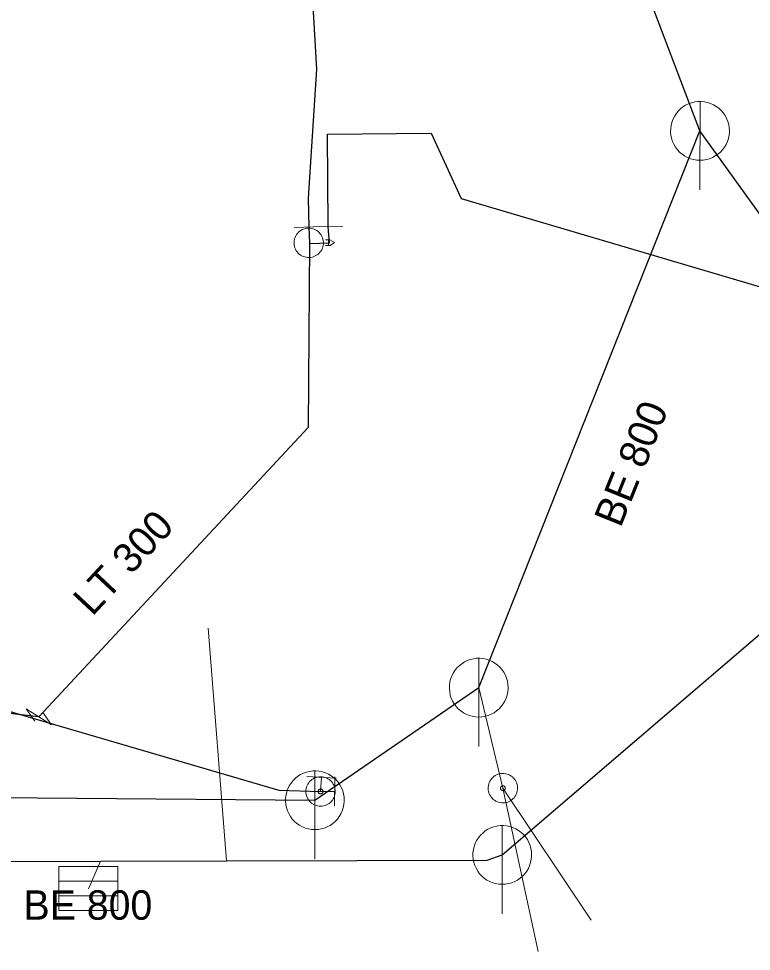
# Model space of a CAD drawing. Extents: x -659250 to -657316, y -997555 to -993684.
# Drawn here: x -658622.55 to -658597.61, y -994989.53 to -994957.8 of the extents above; entities that cross this region are included whole.
import ezdxf

# ---------------------------------------------------------------- set-up
doc = ezdxf.new("R2010")
doc.units = 0
doc.header["$LTSCALE"] = 0.4
doc.layers.add('1', color=7, linetype='Continuous')
for name, color, linetype, lineweight in [('11', 7, 'Continuous', 13), ('14', 7, 'Continuous', 25), ('17', 7, 'Continuous', 25), ('22', 7, 'Continuous', 13), ('23', 7, 'Continuous', 13), ('31', 7, 'Continuous', 13), ('34', 7, 'Continuous', 13), ('47', 7, 'Continuous', 13)]:
    doc.layers.add(name, color=color, linetype=linetype, lineweight=lineweight)

msp = doc.modelspace()

# ---------------------------------------------------------------- linework, layer by layer
at = {"layer": '11'}
for p, q in [((-658616.1, -994978.539), (-658615.48, -994986.449)), ((-658606.07, -994983.98), (-658606.89, -994980.559)), ((-658604.87, -994989.53), (-658606.07, -994983.98)), ((-658603.059, -994988.469), (-658606.07, -994983.98)), ((-658620.17, -994987.399), (-658619.77, -994986.46))]:
    msp.add_line(p, q, dxfattribs=at)
at = {"layer": '14'}
for p, q in [((-658599.358, -994961.62), (-658612.1, -994928.25)), ((-658606.89, -994980.559), (-658599.358, -994961.62)), ((-658585.629, -994980.75), (-658599.358, -994961.62)), ((-658612.469, -994984.39), (-658606.89, -994980.559)), ((-658635.789, -994984.199), (-658612.469, -994984.39))]:
    msp.add_line(p, q, dxfattribs=at)
at = {"layer": '14', "lineweight": 13}
for q in [(-658612.243, -994983.609), (-658611.798, -994984.095)]:
    msp.add_line((-658612.274, -994984.09), q, dxfattribs=at)
at = {"layer": '14'}
for points in [[(-658606.09, -994986.25), (-658583.09, -994966.559), (-658581.34, -994965.059), (-658577.399, -994961.77)], [(-658632.19, -994986.489), (-658631.239, -994986.489), (-658619.77, -994986.46), (-658615.48, -994986.449), (-658606.6, -994986.43), (-658606.09, -994986.25)]]:
    msp.add_lwpolyline(points, dxfattribs=at)
at = {"layer": '17'}
for p, q in [((-658612.672, -994964.891), (-658612.655, -994965.451)), ((-658621.864, -994981.554), (-658636.188, -994979.923))]:
    msp.add_line(p, q, dxfattribs=at)
for points in [[(-658618.794, -994858.837), (-658608.969, -994897.638), (-658614.487, -994923.807), (-658612.41, -994959.517), (-658612.699, -994963.907), (-658612.672, -994964.891)], [(-658612.012, -994964.873), (-658612.035, -994961.728), (-658608.511, -994961.693), (-658607.489, -994963.921), (-658580.287, -994971.949), (-658570.969, -994987.896)], [(-658612.655, -994965.451), (-658611.969, -994965.432), (-658612.012, -994964.873)], [(-658612.655, -994965.451), (-658612.702, -994971.715), (-658621.864, -994981.554)], [(-658706.866, -994979.912), (-658705.346, -994979.642), (-658677.234, -994971.061), (-658634.103, -994978.081), (-658613.691, -994984.042), (-658612.274, -994984.09)]]:
    msp.add_lwpolyline(points, dxfattribs=at)
at = {"layer": '22'}
for p, q in [((-658599.358, -994963.62), (-658599.357, -994960.62)), ((-658606.89, -994982.559), (-658606.889, -994979.559)), ((-658612.469, -994986.39), (-658612.468, -994983.39)), ((-658606.09, -994988.25), (-658606.089, -994985.25)), ((-658621.181, -994987.142), (-658619.181, -994987.142)), ((-658621.181, -994987.642), (-658619.181, -994987.642))]:
    msp.add_line(p, q, dxfattribs=at)
for points in [[(-658598.358, -994961.62), (-658598.363, -994961.511), (-658598.381, -994961.403), (-658598.411, -994961.297), (-658598.451, -994961.196), (-658598.503, -994961.099), (-658598.565, -994961.009), (-658598.637, -994960.926), (-658598.717, -994960.852), (-658598.805, -994960.786), (-658598.899, -994960.731), (-658598.999, -994960.686), (-658599.104, -994960.653), (-658599.211, -994960.631), (-658599.32, -994960.621), (-658599.43, -994960.623), (-658599.538, -994960.637), (-658599.645, -994960.662), (-658599.748, -994960.699), (-658599.846, -994960.748), (-658599.938, -994960.806), (-658600.024, -994960.875), (-658600.101, -994960.952), (-658600.17, -994961.038), (-658600.229, -994961.13), (-658600.277, -994961.228), (-658600.314, -994961.331), (-658600.34, -994961.438), (-658600.354, -994961.546), (-658600.357, -994961.656), (-658600.347, -994961.765), (-658600.326, -994961.872), (-658600.292, -994961.976), (-658600.248, -994962.076), (-658600.193, -994962.171), (-658600.127, -994962.259), (-658600.053, -994962.339), (-658599.97, -994962.411), (-658599.88, -994962.473), (-658599.784, -994962.525), (-658599.682, -994962.566), (-658599.577, -994962.596), (-658599.469, -994962.614), (-658599.359, -994962.62), (-658599.25, -994962.614), (-658599.142, -994962.596), (-658599.037, -994962.567), (-658598.935, -994962.526), (-658598.838, -994962.474), (-658598.748, -994962.412), (-658598.665, -994962.341), (-658598.59, -994962.261), (-658598.525, -994962.173), (-658598.469, -994962.079), (-658598.425, -994961.979), (-658598.391, -994961.875), (-658598.369, -994961.767), (-658598.359, -994961.658)], [(-658605.89, -994980.559), (-658605.895, -994980.45), (-658605.913, -994980.342), (-658605.943, -994980.236), (-658605.983, -994980.135), (-658606.035, -994980.038), (-658606.097, -994979.948), (-658606.169, -994979.865), (-658606.249, -994979.791), (-658606.337, -994979.725), (-658606.431, -994979.67), (-658606.531, -994979.625), (-658606.636, -994979.592), (-658606.743, -994979.57), (-658606.852, -994979.56), (-658606.962, -994979.562), (-658607.07, -994979.576), (-658607.177, -994979.601), (-658607.28, -994979.638), (-658607.378, -994979.687), (-658607.47, -994979.745), (-658607.556, -994979.814), (-658607.633, -994979.891), (-658607.702, -994979.977), (-658607.761, -994980.069), (-658607.809, -994980.167), (-658607.846, -994980.27), (-658607.872, -994980.377), (-658607.886, -994980.485), (-658607.889, -994980.595), (-658607.879, -994980.704), (-658607.858, -994980.811), (-658607.824, -994980.915), (-658607.78, -994981.015), (-658607.725, -994981.11), (-658607.659, -994981.198), (-658607.585, -994981.278), (-658607.502, -994981.35), (-658607.412, -994981.412), (-658607.316, -994981.464), (-658607.214, -994981.505), (-658607.109, -994981.535), (-658607.001, -994981.553), (-658606.891, -994981.559), (-658606.782, -994981.553), (-658606.674, -994981.535), (-658606.569, -994981.506), (-658606.467, -994981.465), (-658606.37, -994981.413), (-658606.28, -994981.351), (-658606.197, -994981.28), (-658606.122, -994981.2), (-658606.057, -994981.112), (-658606.001, -994981.018), (-658605.957, -994980.918), (-658605.923, -994980.814), (-658605.901, -994980.706), (-658605.891, -994980.597)], [(-658611.469, -994984.39), (-658611.474, -994984.281), (-658611.492, -994984.173), (-658611.522, -994984.067), (-658611.562, -994983.966), (-658611.614, -994983.869), (-658611.676, -994983.779), (-658611.748, -994983.696), (-658611.828, -994983.622), (-658611.916, -994983.556), (-658612.01, -994983.501), (-658612.11, -994983.456), (-658612.215, -994983.423), (-658612.322, -994983.401), (-658612.431, -994983.391), (-658612.541, -994983.393), (-658612.649, -994983.407), (-658612.756, -994983.432), (-658612.859, -994983.469), (-658612.957, -994983.518), (-658613.049, -994983.576), (-658613.135, -994983.645), (-658613.212, -994983.722), (-658613.281, -994983.808), (-658613.34, -994983.9), (-658613.388, -994983.998), (-658613.425, -994984.101), (-658613.451, -994984.208), (-658613.465, -994984.316), (-658613.468, -994984.426), (-658613.458, -994984.535), (-658613.437, -994984.642), (-658613.403, -994984.746), (-658613.359, -994984.846), (-658613.304, -994984.941), (-658613.238, -994985.029), (-658613.164, -994985.109), (-658613.081, -994985.181), (-658612.991, -994985.243), (-658612.895, -994985.295), (-658612.793, -994985.336), (-658612.688, -994985.366), (-658612.58, -994985.384), (-658612.47, -994985.39), (-658612.361, -994985.384), (-658612.253, -994985.366), (-658612.148, -994985.337), (-658612.046, -994985.296), (-658611.949, -994985.244), (-658611.859, -994985.182), (-658611.776, -994985.111), (-658611.701, -994985.031), (-658611.636, -994984.943), (-658611.58, -994984.849), (-658611.536, -994984.749), (-658611.502, -994984.645), (-658611.48, -994984.537), (-658611.47, -994984.428)], [(-658605.09, -994986.25), (-658605.095, -994986.141), (-658605.113, -994986.033), (-658605.143, -994985.927), (-658605.183, -994985.826), (-658605.235, -994985.729), (-658605.297, -994985.639), (-658605.369, -994985.556), (-658605.449, -994985.482), (-658605.537, -994985.416), (-658605.631, -994985.361), (-658605.731, -994985.316), (-658605.836, -994985.283), (-658605.943, -994985.261), (-658606.052, -994985.251), (-658606.162, -994985.253), (-658606.27, -994985.267), (-658606.377, -994985.292), (-658606.48, -994985.329), (-658606.578, -994985.378), (-658606.67, -994985.436), (-658606.756, -994985.505), (-658606.833, -994985.582), (-658606.902, -994985.668), (-658606.961, -994985.76), (-658607.009, -994985.858), (-658607.046, -994985.961), (-658607.072, -994986.068), (-658607.086, -994986.176), (-658607.089, -994986.286), (-658607.079, -994986.395), (-658607.058, -994986.502), (-658607.024, -994986.606), (-658606.98, -994986.706), (-658606.925, -994986.801), (-658606.859, -994986.889), (-658606.785, -994986.969), (-658606.702, -994987.041), (-658606.612, -994987.103), (-658606.516, -994987.155), (-658606.414, -994987.196), (-658606.309, -994987.226), (-658606.201, -994987.244), (-658606.091, -994987.25), (-658605.982, -994987.244), (-658605.874, -994987.226), (-658605.769, -994987.197), (-658605.667, -994987.156), (-658605.57, -994987.104), (-658605.48, -994987.042), (-658605.397, -994986.971), (-658605.322, -994986.891), (-658605.257, -994986.803), (-658605.201, -994986.709), (-658605.157, -994986.609), (-658605.123, -994986.505), (-658605.101, -994986.397), (-658605.091, -994986.288)], [(-658621.181, -994986.642), (-658619.181, -994986.642), (-658619.181, -994988.142), (-658621.181, -994988.142)]]:
    msp.add_lwpolyline(points, close=True, dxfattribs=at)
at = {"layer": '23'}
msp.add_line((-658612.005, -994965.519), (-658612.01, -994965.323), dxfattribs=at)
for points in [[(-658612.209, -994965.254), (-658612.228, -994965.208), (-658612.254, -994965.161), (-658612.286, -994965.118), (-658612.32, -994965.079), (-658612.359, -994965.043), (-658612.4, -994965.011), (-658612.445, -994964.986), (-658612.493, -994964.964), (-658612.542, -994964.947), (-658612.593, -994964.936), (-658612.645, -994964.93), (-658612.697, -994964.928), (-658612.749, -994964.933), (-658612.801, -994964.943), (-658612.852, -994964.959), (-658612.899, -994964.979), (-658612.943, -994965.005), (-658612.986, -994965.035), (-658613.027, -994965.07), (-658613.063, -994965.109), (-658613.093, -994965.15), (-658613.12, -994965.194), (-658613.142, -994965.243), (-658613.16, -994965.291), (-658613.17, -994965.344), (-658613.176, -994965.395), (-658613.177, -994965.447), (-658613.172, -994965.499), (-658613.162, -994965.55), (-658613.147, -994965.601), (-658613.126, -994965.648), (-658613.1, -994965.695), (-658613.071, -994965.737), (-658613.035, -994965.776), (-658612.998, -994965.812), (-658612.956, -994965.843), (-658612.911, -994965.871), (-658612.863, -994965.892), (-658612.813, -994965.909)], [(-658613.093, -994965.15), (-658613.12, -994965.194), (-658613.142, -994965.243), (-658613.16, -994965.291), (-658613.17, -994965.344), (-658613.176, -994965.395), (-658613.177, -994965.447), (-658613.172, -994965.499), (-658613.162, -994965.55), (-658613.147, -994965.601), (-658613.126, -994965.648), (-658613.1, -994965.695), (-658613.071, -994965.737), (-658613.035, -994965.776), (-658612.998, -994965.812), (-658612.956, -994965.843), (-658612.911, -994965.871), (-658612.863, -994965.892), (-658612.813, -994965.909), (-658612.762, -994965.92), (-658612.711, -994965.926), (-658612.659, -994965.928), (-658612.606, -994965.923), (-658612.554, -994965.913), (-658612.506, -994965.897), (-658612.457, -994965.876), (-658612.412, -994965.851), (-658612.369, -994965.82), (-658612.33, -994965.786), (-658612.295, -994965.748), (-658612.263, -994965.706), (-658612.236, -994965.661), (-658612.213, -994965.613), (-658612.197, -994965.563), (-658612.185, -994965.513), (-658612.18, -994965.461), (-658612.178, -994965.409), (-658612.183, -994965.356), (-658612.193, -994965.306), (-658612.209, -994965.254)], [(-658612.659, -994965.928), (-658612.606, -994965.923), (-658612.554, -994965.913), (-658612.506, -994965.897), (-658612.457, -994965.876), (-658612.412, -994965.851), (-658612.369, -994965.82), (-658612.33, -994965.786), (-658612.295, -994965.748), (-658612.263, -994965.706), (-658612.236, -994965.661), (-658612.213, -994965.613), (-658612.197, -994965.563), (-658612.185, -994965.513), (-658612.18, -994965.461), (-658612.178, -994965.409), (-658612.183, -994965.356), (-658612.193, -994965.306), (-658612.209, -994965.254), (-658612.228, -994965.208), (-658612.254, -994965.161), (-658612.286, -994965.118), (-658612.32, -994965.079), (-658612.359, -994965.043), (-658612.4, -994965.011), (-658612.445, -994964.986), (-658612.493, -994964.964), (-658612.542, -994964.947), (-658612.593, -994964.936), (-658612.645, -994964.93), (-658612.697, -994964.928), (-658612.749, -994964.933), (-658612.801, -994964.943), (-658612.852, -994964.959), (-658612.899, -994964.979), (-658612.943, -994965.005), (-658612.986, -994965.035), (-658613.027, -994965.07), (-658613.063, -994965.109), (-658613.093, -994965.15)], [(-658612.107, -994965.325), (-658611.958, -994965.321), (-658611.805, -994965.416), (-658611.953, -994965.517), (-658612.102, -994965.521)], [(-658612.813, -994965.909), (-658612.762, -994965.92), (-658612.711, -994965.926), (-658612.659, -994965.928)]]:
    msp.add_lwpolyline(points, dxfattribs=at)
at = {"layer": '31'}
for points in [[(-658606.186, -994983.493), (-658606.236, -994983.508), (-658606.285, -994983.528), (-658606.33, -994983.553), (-658606.373, -994983.582), (-658606.414, -994983.617), (-658606.45, -994983.655), (-658606.481, -994983.697), (-658606.508, -994983.741), (-658606.531, -994983.788), (-658606.549, -994983.837), (-658606.561, -994983.889), (-658606.567, -994983.94), (-658606.569, -994983.992), (-658606.565, -994984.045), (-658606.556, -994984.096), (-658606.541, -994984.146), (-658606.521, -994984.195), (-658606.495, -994984.241), (-658606.467, -994984.283), (-658606.432, -994984.324), (-658606.394, -994984.36), (-658606.352, -994984.392), (-658606.308, -994984.419), (-658606.261, -994984.442), (-658606.212, -994984.459), (-658606.16, -994984.471), (-658606.108, -994984.478), (-658606.057, -994984.479), (-658606.004, -994984.475), (-658605.953, -994984.466), (-658605.903, -994984.451), (-658605.854, -994984.431), (-658605.808, -994984.406), (-658605.766, -994984.377), (-658605.725, -994984.342), (-658605.689, -994984.305), (-658605.657, -994984.263), (-658605.63, -994984.219), (-658605.607, -994984.171), (-658605.59, -994984.122), (-658605.578, -994984.07), (-658605.57, -994984.019), (-658605.57, -994983.967), (-658605.574, -994983.914), (-658605.583, -994983.863), (-658605.598, -994983.813), (-658605.618, -994983.764), (-658605.643, -994983.719), (-658605.672, -994983.676), (-658605.707, -994983.635), (-658605.744, -994983.599), (-658605.786, -994983.568), (-658605.83, -994983.541), (-658605.878, -994983.518), (-658605.927, -994983.5), (-658605.979, -994983.488), (-658606.03, -994983.481), (-658606.082, -994983.48), (-658606.135, -994983.484)], [(-658606.089, -994983.9), (-658606.097, -994983.902), (-658606.105, -994983.906), (-658606.112, -994983.909), (-658606.119, -994983.914), (-658606.126, -994983.92), (-658606.132, -994983.927), (-658606.137, -994983.933), (-658606.142, -994983.94), (-658606.145, -994983.948), (-658606.148, -994983.956), (-658606.15, -994983.965), (-658606.151, -994983.973), (-658606.151, -994983.982), (-658606.151, -994983.99), (-658606.149, -994983.999), (-658606.147, -994984.007), (-658606.143, -994984.015), (-658606.14, -994984.022), (-658606.135, -994984.029), (-658606.129, -994984.036), (-658606.122, -994984.042), (-658606.116, -994984.047), (-658606.109, -994984.052), (-658606.101, -994984.056), (-658606.093, -994984.058), (-658606.084, -994984.06), (-658606.076, -994984.061), (-658606.067, -994984.061), (-658606.059, -994984.061), (-658606.05, -994984.059), (-658606.042, -994984.057), (-658606.034, -994984.053), (-658606.027, -994984.05), (-658606.02, -994984.045), (-658606.013, -994984.039), (-658606.007, -994984.033), (-658606.002, -994984.026), (-658605.997, -994984.019), (-658605.993, -994984.011), (-658605.991, -994984.003), (-658605.989, -994983.994), (-658605.988, -994983.986), (-658605.988, -994983.977), (-658605.988, -994983.969), (-658605.99, -994983.96), (-658605.992, -994983.952), (-658605.996, -994983.944), (-658605.999, -994983.937), (-658606.004, -994983.93), (-658606.01, -994983.923), (-658606.016, -994983.917), (-658606.023, -994983.912), (-658606.03, -994983.907), (-658606.038, -994983.904), (-658606.046, -994983.901), (-658606.055, -994983.899), (-658606.063, -994983.898), (-658606.072, -994983.898), (-658606.08, -994983.898)]]:
    msp.add_lwpolyline(points, close=True, dxfattribs=at)
at = {"layer": '34'}
for p, q in [((-658612.172, -994964.876), (-658613.171, -994964.904)), ((-658611.512, -994964.858), (-658612.511, -994964.886)), ((-658612.742, -994983.578), (-658611.744, -994983.64)), ((-658611.792, -994983.595), (-658611.804, -994984.594))]:
    msp.add_line(p, q, dxfattribs=at)
at = {"layer": '47'}
msp.add_line((-658622.296, -994981.284), (-658622, -994981.701), dxfattribs=at)
msp.add_lwpolyline([(-658622.296, -994981.284), (-658621.431, -994981.823), (-658621.727, -994981.406)], dxfattribs=at)
for points in [[(-658611.774, -994984.09), (-658611.777, -994984.038), (-658611.785, -994983.985), (-658611.799, -994983.936), (-658611.816, -994983.887), (-658611.841, -994983.84), (-658611.87, -994983.796), (-658611.902, -994983.755), (-658611.94, -994983.718), (-658611.98, -994983.686), (-658612.024, -994983.657), (-658612.071, -994983.632), (-658612.12, -994983.615), (-658612.169, -994983.601), (-658612.222, -994983.593), (-658612.274, -994983.59), (-658612.326, -994983.593), (-658612.378, -994983.601), (-658612.429, -994983.615), (-658612.477, -994983.632), (-658612.524, -994983.657), (-658612.568, -994983.686), (-658612.608, -994983.718), (-658612.646, -994983.755), (-658612.679, -994983.796), (-658612.706, -994983.84), (-658612.731, -994983.887), (-658612.75, -994983.936), (-658612.762, -994983.985), (-658612.771, -994984.038), (-658612.774, -994984.09), (-658612.771, -994984.142), (-658612.762, -994984.194), (-658612.75, -994984.245), (-658612.731, -994984.293), (-658612.706, -994984.34), (-658612.679, -994984.384), (-658612.646, -994984.424), (-658612.608, -994984.462), (-658612.568, -994984.495), (-658612.524, -994984.522), (-658612.477, -994984.547), (-658612.429, -994984.566), (-658612.378, -994984.578), (-658612.326, -994984.587), (-658612.274, -994984.59), (-658612.222, -994984.587), (-658612.169, -994984.578), (-658612.12, -994984.566), (-658612.071, -994984.547), (-658612.024, -994984.522), (-658611.98, -994984.495), (-658611.94, -994984.462), (-658611.902, -994984.424), (-658611.87, -994984.384), (-658611.841, -994984.34), (-658611.816, -994984.293), (-658611.799, -994984.245), (-658611.785, -994984.194), (-658611.777, -994984.142)], [(-658612.191, -994984.09), (-658612.191, -994984.081), (-658612.194, -994984.073), (-658612.196, -994984.065), (-658612.199, -994984.056), (-658612.203, -994984.049), (-658612.208, -994984.042), (-658612.213, -994984.034), (-658612.218, -994984.029), (-658612.226, -994984.024), (-658612.233, -994984.019), (-658612.24, -994984.015), (-658612.249, -994984.012), (-658612.257, -994984.01), (-658612.265, -994984.007), (-658612.274, -994984.007), (-658612.282, -994984.007), (-658612.291, -994984.01), (-658612.299, -994984.012), (-658612.307, -994984.015), (-658612.315, -994984.019), (-658612.321, -994984.024), (-658612.329, -994984.029), (-658612.335, -994984.034), (-658612.341, -994984.042), (-658612.345, -994984.049), (-658612.348, -994984.056), (-658612.352, -994984.065), (-658612.353, -994984.073), (-658612.356, -994984.081), (-658612.356, -994984.09), (-658612.356, -994984.098), (-658612.353, -994984.107), (-658612.352, -994984.115), (-658612.348, -994984.123), (-658612.345, -994984.13), (-658612.341, -994984.137), (-658612.335, -994984.145), (-658612.329, -994984.151), (-658612.321, -994984.157), (-658612.315, -994984.161), (-658612.307, -994984.164), (-658612.299, -994984.168), (-658612.291, -994984.169), (-658612.282, -994984.172), (-658612.274, -994984.172), (-658612.265, -994984.172), (-658612.257, -994984.169), (-658612.249, -994984.168), (-658612.24, -994984.164), (-658612.233, -994984.161), (-658612.226, -994984.157), (-658612.218, -994984.151), (-658612.213, -994984.145), (-658612.208, -994984.137), (-658612.203, -994984.13), (-658612.199, -994984.123), (-658612.196, -994984.115), (-658612.194, -994984.107), (-658612.191, -994984.098)]]:
    msp.add_lwpolyline(points, close=True, dxfattribs=at)

# ---------------------------------------------------------------- texts
at = {"layer": '1'}
for s, rotation, p in [('BE 800', 68, (-658602.063, -994975.15)), ('LT 300', 47, (-658620.048, -994978.159))]:
    msp.add_text(s, height=1, rotation=rotation, dxfattribs=at).set_placement(p)
msp.add_text('BE 800', height=1, dxfattribs=at).set_placement((-658622.389, -994988.454))

doc.saveas('drawing.dxf')
